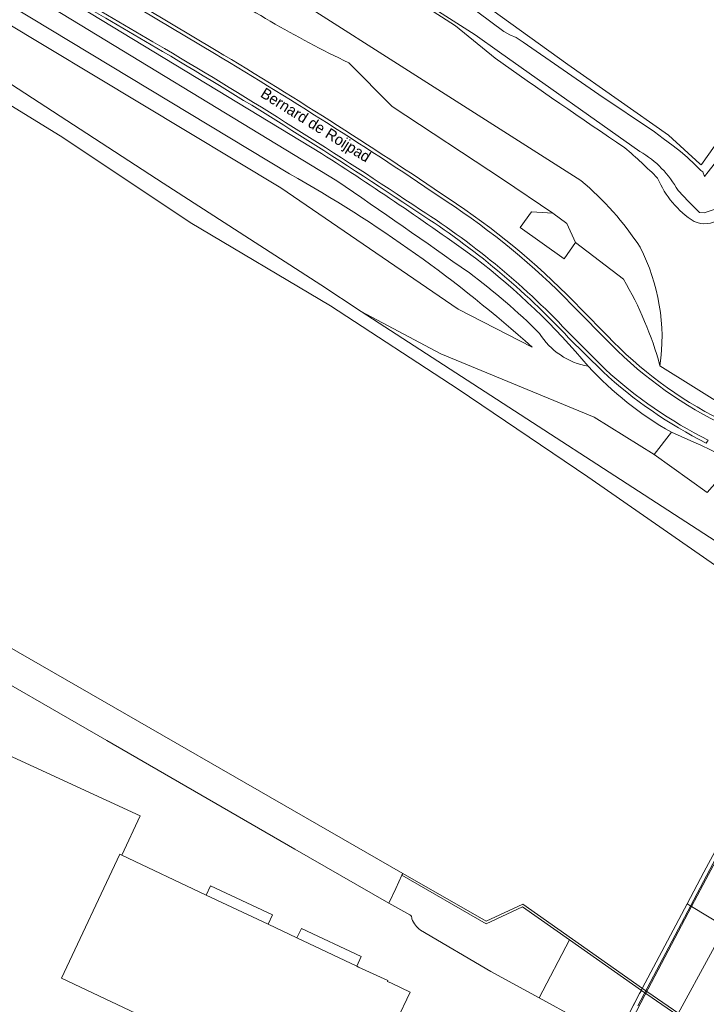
# Model space of a CAD drawing. Header units: metres. Extents: x 151448 to 154749, y 463108 to 465296.
# Tile 352 of 449: x 153170 to 153249, y 464811 to 464924. Entities that reach past the tile are written whole.
import ezdxf
from ezdxf.enums import TextEntityAlignment as Align

# ---------------------------------------------------------------- set-up
doc = ezdxf.new("R2010")
doc.units = ezdxf.units.M
for name, color, linetype, lineweight in [('B-PV-GK-BESCHOEIING-G', 253, 'Continuous', 9), ('B-PV-GK-KADEMUUR-GV', 253, 'Continuous', 9), ('B-PV-GR-GRAS-GV', 253, 'Continuous', 9), ('B-PV-GW-TALUD_KRUIN-G', 253, 'Continuous', 9), ('B-PV-IE-MEUBILAIR_WEGMEUBILAIR-G', 253, 'Continuous', 9), ('B-PV-IE-TERREINAFSCHEIDING_KUNSTMATIG_HEKWERK-G', 253, 'Continuous', 9), ('B-PV-KW-KUNSTWERK_DEK-GV', 253, 'Continuous', 9), ('B-PV-OG-BEBOUWING-GV', 1, 'Continuous', 9), ('B-PV-OG-BEBOUWING_BUNKER-GV', 1, 'Continuous', 9), ('B-PV-OG-TERREIN_BEGROEID-GV', 253, 'Continuous', 9), ('B-PV-OG-TERREIN_ERF-GV', 253, 'Continuous', 9), ('B-PV-OG-TERREIN_OEVER-GV', 253, 'Continuous', 9), ('B-PV-OG-TOPOGRAFIE-T18', 2, 'Continuous', 9), ('B-PV-OG-WATER-GV', 253, 'Continuous', 9), ('B-PV-OG-WATER_SLOOT-GV', 253, 'Continuous', 9), ('B-PV-VH-GESLOTENVERHARDING-GV', 253, 'Continuous', 9), ('B-PV-VH-GESLOTENVERHARDING_ASFALT-GV', 253, 'Continuous', 9), ('B-PV-VH-HALFVERHARDING_GRASBETONSTEEN-GV', 253, 'Continuous', 9), ('B-PV-VH-OPENVERHARDING_BETONSTRAATSTEEN-GV', 253, 'Continuous', 9)]:
    doc.layers.add(name, color=color, linetype=linetype, lineweight=lineweight)
doc.styles.add('Drong', font='txt', dxfattribs={"height": 1.8})

msp = doc.modelspace()

# ---------------------------------------------------------------- linework, layer by layer
at = {"layer": 'B-PV-GK-BESCHOEIING-G', "flags": 128}
msp.add_lwpolyline([(153213.953, 464826.221), (153167.074, 464853.212)], dxfattribs=at)
at = {"layer": 'B-PV-GK-KADEMUUR-GV', "flags": 128}
msp.add_lwpolyline([(153213.953, 464826.221), (153213.851, 464826.004), (153223.491, 464820.459), (153227.668, 464822.39), (153233.042, 464818.61), (153241.287, 464812.81), (153259.542, 464800.237), (153267.791, 464794.251), (153273.244, 464790.649), (153300.451, 464771.881), (153326.625, 464753.874), (153326.805, 464754.147), (153300.658, 464772.114), (153295.205, 464775.868), (153291.607, 464778.358), (153284.058, 464783.581), (153273.451, 464790.882), (153267.997, 464794.484), (153259.658, 464800.46), (153241.409, 464813.041), (153227.7, 464822.706), (153223.498, 464820.732)], close=True, dxfattribs=at)
at = {"layer": 'B-PV-GR-GRAS-GV', "flags": 128}
for points in [[(153224.532, 464919.696), (153220.01, 464923.41), (153213.293, 464927.769), (153204.985, 464933.131), (153198.819, 464936.938), (153192.773, 464940.903), (153185.424, 464945.57), (153178.623, 464949.894), (153168.454, 464956.824), (153160.702, 464961.915), (153152.969, 464967.387), (153146.168, 464971.751), (153137.601, 464976.846), (153131.001, 464980.557), (153126.001, 464983.723), (153035.351, 465034.9), (153033.331, 465036.197), (153018.804, 465046.189), (153006.112, 465054.85), (152993.081, 465064.168), (152981.203, 465071.593), (152972.483, 465078.918)], [(153071.658, 465003.131), (153121.033, 464972.615), (153182.983, 464938.402), (153234.363, 464905.65)], [(153095.565, 464965.601), (153098.866, 464962.998), (153103.338, 464958.879), (153115.416, 464951.095), (153119.333, 464948.564), (153127.675, 464943.994), (153134.197, 464940.438), (153142.807, 464934.801), (153155.641, 464925.438), (153186.524, 464905.364), (153204.562, 464893.698), (153209.191, 464890.664), (153218.31, 464885.801), (153235.893, 464878.512), (153242.754, 464874.235), (153244.721, 464876.816)], [(153165.606, 464963.014), (153175.577, 464956.639), (153187.733, 464948.559), (153197.993, 464942.087), (153206.198, 464936.605), (153216.362, 464929.894), (153224.148, 464925.242), (153232.858, 464918.982), (153244.4, 464910.848), (153247.981, 464907.587), (153248.155, 464907.448), (153248.191, 464907.5), (153249.656, 464909.595), (153262.797, 464928.383), (153276.25, 464947.928)], [(153206.391, 464905.618), (153170.074, 464927.748)], [(153169.036, 464925.728), (153200.987, 464906.417)], [(153228.761, 464886.567), (153220.283, 464890.922), (153199.975, 464904.812), (153167.981, 464924.091)], [(153243.419, 464884.416), (153251.412, 464879.402)]]:
    msp.add_lwpolyline(points, dxfattribs=at)
at = {"layer": 'B-PV-GR-GRAS-GV'}
for points in [[(153239.391, 464909.414, -0.0061707), (153224.532, 464919.696)], [(153243.15, 464905.926, 0.0211188), (153239.391, 464909.414)], [(153200.987, 464906.417, -0.0552256), (153228.761, 464886.567)], [(153221.584, 464895.062, 0.0045569), (153206.391, 464905.618)], [(153234.363, 464905.65, -0.0752378), (153241.142, 464898.008)], [(153247.316, 464900.964, -0.150745), (153243.15, 464905.926)], [(153251.741, 464903.753, -0.5226259), (153247.316, 464900.964)], [(153241.142, 464898.008, -0.1559127), (153243.419, 464884.416)], [(153229.609, 464888.138, 0.0386004), (153221.584, 464895.062)], [(153235.202, 464884.37, -0.2127078), (153229.609, 464888.138)], [(153244.721, 464876.816, -0.0785495), (153235.202, 464884.37)]]:
    msp.add_lwpolyline(points, format="xyb", dxfattribs=at)
at = {"layer": 'B-PV-GW-TALUD_KRUIN-G', "flags": 128}
for points in [[(153204.65, 464908.75), (153171.073, 464929.174)], [(153200.987, 464906.417), (153169.036, 464925.728)], [(153248.809, 464869.876), (153242.754, 464874.235), (153235.893, 464878.512), (153218.31, 464885.801), (153209.191, 464890.664)], [(153244.721, 464876.816), (153242.754, 464874.235), (153248.809, 464869.876)]]:
    msp.add_lwpolyline(points, dxfattribs=at)
at = {"layer": 'B-PV-GW-TALUD_KRUIN-G'}
for points in [[(153222.273, 464896.765, 0.0151353), (153204.65, 464908.75)], [(153228.761, 464886.567, 0.0552256), (153200.987, 464906.417)], [(153235.202, 464884.37, 0.0537051), (153222.273, 464896.765)], [(153262.306, 464867.999, 0.0265761), (153244.721, 464876.816)]]:
    msp.add_lwpolyline(points, format="xyb", dxfattribs=at)
at = {"layer": 'B-PV-IE-MEUBILAIR_WEGMEUBILAIR-G', "flags": 128}
msp.add_lwpolyline([(153279.364, 464879.256), (153279.263, 464879.108), (153278.159, 464877.283), (153278.14, 464877.25), (153274.614, 464871.515), (153273.747, 464870.075), (153270.633, 464864.907), (153265.625, 464856.369), (153261.863, 464849.853), (153258.291, 464843.551), (153254.982, 464837.556), (153250.597, 464829.423), (153248.005, 464824.571), (153240.882, 464811.053)], dxfattribs=at)
at = {"layer": 'B-PV-IE-TERREINAFSCHEIDING_KUNSTMATIG_HEKWERK-G', "flags": 128}
msp.add_lwpolyline([(153212.352, 464822.825), (153213.146, 464824.508), (153213.851, 464826.004), (153213.953, 464826.221)], dxfattribs=at)
at = {"layer": 'B-PV-KW-KUNSTWERK_DEK-GV', "flags": 128}
msp.add_lwpolyline([(153254.114, 464836.907), (153248.46, 464826.366), (153246.539, 464822.737), (153241.09, 464812.438), (153238.325, 464807.127)], dxfattribs=at)
at = {"layer": 'B-PV-OG-BEBOUWING-GV', "flags": 128}
for points in [[(153201.898, 464801.405), (153174.874, 464814.196), (153181.529, 464828.416), (153181.755, 464828.309), (153183.881, 464832.823), (153131.208, 464857.076), (153129.158, 464858.02), (153131.185, 464862.283), (153074.834, 464894.175), (153011.341, 464758.506)], [(153213.243, 464809.306), (153214.8, 464812.623), (153212.656, 464813.625), (153212.204, 464813.838), (153212.246, 464813.928), (153208.902, 464815.491), (153208.708, 464815.583), (153201.814, 464818.838), (153198.537, 464820.385), (153191.438, 464823.737), (153181.755, 464828.309), (153181.529, 464828.416), (153174.874, 464814.196), (153201.898, 464801.405)]]:
    msp.add_lwpolyline(points, dxfattribs=at)
at = {"layer": 'B-PV-OG-BEBOUWING_BUNKER-GV', "flags": 128}
msp.add_lwpolyline([(153231.127, 464901.916), (153228.684, 464902.089), (153227.39, 464900.275), (153232.43, 464896.681), (153233.759, 464898.545), (153232.759, 464900.753)], close=True, dxfattribs=at)
at = {"layer": 'B-PV-OG-TERREIN_BEGROEID-GV', "flags": 128}
for points in [[(153234.363, 464905.65), (153182.983, 464938.402), (153121.033, 464972.615), (153071.658, 465003.131)], [(153171.073, 464929.174), (153204.65, 464908.75)], [(153204.65, 464908.75), (153171.073, 464929.174)], [(153170.074, 464927.748), (153206.391, 464905.618)], [(153179.203, 464928.61), (153192.582, 464920.576)], [(153200.987, 464906.417), (153169.036, 464925.728)], [(153167.981, 464924.091), (153199.975, 464904.812), (153220.283, 464890.922), (153228.761, 464886.567)], [(153207.785, 464919.161), (153212.722, 464914.136), (153225.377, 464905.836), (153231.127, 464901.916), (153232.759, 464900.753), (153233.759, 464898.545), (153239.238, 464894.343)], [(153239.238, 464894.343), (153233.759, 464898.545), (153232.759, 464900.753), (153231.127, 464901.916), (153225.377, 464905.836), (153212.722, 464914.136), (153207.785, 464919.161)], [(153213.851, 464826.004), (153213.953, 464826.221), (153167.074, 464853.212), (153150.433, 464862.744), (153138.493, 464869.527), (153122.361, 464878.796), (153095.361, 464894.195), (153074.297, 464906.279), (153063.642, 464912.419), (153060.397, 464914.274), (153057.486, 464909.094), (153071.549, 464901.194), (153076.997, 464898.796)], [(153079.697, 464898.777), (153114.682, 464878.808), (153137.008, 464866.121), (153162.805, 464851.385), (153180.044, 464841.473), (153201.594, 464829.015), (153212.352, 464822.825), (153213.146, 464824.508), (153213.851, 464826.004)], [(153248.809, 464869.876), (153242.754, 464874.235), (153235.893, 464878.512), (153218.31, 464885.801), (153209.191, 464890.664), (153257.865, 464859.091), (153258.361, 464859.184), (153258.964, 464855.939), (153262.065, 464860.699)], [(153234.398, 464890.902), (153237.391, 464887.867)], [(153236.86, 464883.748), (153232.952, 464887.639)], [(153251.412, 464879.402), (153243.419, 464884.416)], [(153244.721, 464876.816), (153242.754, 464874.235), (153248.809, 464869.876), (153250.862, 464872.171), (153261.452, 464866.481), (153268.148, 464862.352), (153269.032, 464863.789)], [(153215.97, 464819.728), (153224.05, 464814.989), (153227.745, 464812.954), (153229.579, 464811.944), (153233.042, 464818.61), (153227.668, 464822.39), (153223.491, 464820.459), (153213.851, 464826.004), (153213.146, 464824.508), (153212.352, 464822.825)], [(153212.352, 464822.825), (153214.762, 464821.472)]]:
    msp.add_lwpolyline(points, dxfattribs=at)
at = {"layer": 'B-PV-OG-TERREIN_BEGROEID-GV'}
for points in [[(153186.445, 464920.453, -0.0204133), (153145.573, 464946.37)], [(153190.221, 464929.438, 0.0430763), (153207.785, 464919.161)], [(153207.785, 464919.161, -0.0430763), (153190.221, 464929.438)], [(153215.782, 464901.967, 0.0140343), (153186.445, 464920.453)], [(153192.582, 464920.576, -0.014255), (153220.099, 464902.996)], [(153204.65, 464908.75, -0.0151353), (153222.273, 464896.765)], [(153222.273, 464896.765, 0.0151353), (153204.65, 464908.75)], [(153228.761, 464886.567, 0.0552256), (153200.987, 464906.417)], [(153206.391, 464905.618, -0.0045569), (153221.584, 464895.062)], [(153241.142, 464898.008, 0.0752378), (153234.363, 464905.65)], [(153220.099, 464902.996, -0.0542235), (153234.398, 464890.902)], [(153232.952, 464887.639, 0.0624184), (153215.782, 464901.967)], [(153243.419, 464884.416, 0.1559127), (153241.142, 464898.008)], [(153222.273, 464896.765, -0.0537051), (153235.202, 464884.37)], [(153235.202, 464884.37, 0.0537051), (153222.273, 464896.765)], [(153221.584, 464895.062, -0.0386004), (153229.609, 464888.138)], [(153239.238, 464894.343, -0.0661935), (153243.419, 464884.416)], [(153243.419, 464884.416, 0.0661935), (153239.238, 464894.343)], [(153229.609, 464888.138, 0.2127078), (153235.202, 464884.37)], [(153237.391, 464887.867, 0.0868376), (153250.356, 464878.249)], [(153235.202, 464884.37, 0.0785495), (153244.721, 464876.816)], [(153248.723, 464875.567, -0.0702398), (153236.86, 464883.748)], [(153244.721, 464876.816, -0.0265761), (153262.306, 464867.999)], [(153262.306, 464867.999, 0.0265761), (153244.721, 464876.816)], [(153214.762, 464821.472, -0.3003539), (153215.006, 464820.998)], [(153215.006, 464820.998, 0.1404943), (153215.97, 464819.728)]]:
    msp.add_lwpolyline(points, format="xyb", dxfattribs=at)
at = {"layer": 'B-PV-OG-TERREIN_BEGROEID-GV', "flags": 128}
msp.add_lwpolyline([(153233.876, 464809.577), (153237.736, 464807.452), (153238.325, 464807.128), (153239.676, 464809.726), (153239.814, 464809.991), (153240.354, 464811.024), (153241.09, 464812.438), (153241.287, 464812.81), (153233.042, 464818.61), (153229.579, 464811.944)], close=True, dxfattribs=at)
at = {"layer": 'B-PV-OG-TERREIN_ERF-GV', "flags": 128}
for points in [[(153076.997, 464898.796), (153074.834, 464894.175), (153131.185, 464862.283), (153129.158, 464858.02), (153131.208, 464857.076), (153183.881, 464832.823), (153181.755, 464828.309), (153191.438, 464823.737), (153191.937, 464824.782), (153199.022, 464821.461), (153198.537, 464820.385), (153201.814, 464818.838), (153202.341, 464819.918), (153209.185, 464816.715), (153208.708, 464815.583), (153208.902, 464815.491), (153212.246, 464813.928), (153212.204, 464813.838), (153212.656, 464813.625), (153214.8, 464812.623), (153213.243, 464809.306)], [(153214.762, 464821.472), (153212.352, 464822.825), (153201.594, 464829.015), (153180.044, 464841.473), (153162.805, 464851.385), (153137.008, 464866.121), (153114.682, 464878.808), (153079.697, 464898.777)], [(153165.723, 464691.42), (153163.72, 464690.651), (153161.475, 464689.789), (153162.392, 464687.358), (153159.991, 464686.256), (153160.838, 464684.018), (153158.478, 464683.029), (153160.072, 464678.706), (153159.893, 464678.332), (153153.109, 464673.681), (153164.315, 464668.546), (153206.372, 464753.815), (153233.876, 464809.577), (153229.579, 464811.944), (153227.745, 464812.954), (153224.05, 464814.989), (153215.97, 464819.728)]]:
    msp.add_lwpolyline(points, dxfattribs=at)
for points in [[(153198.537, 464820.385), (153199.022, 464821.461), (153191.937, 464824.782), (153191.438, 464823.737)], [(153201.814, 464818.838), (153208.708, 464815.583), (153209.185, 464816.715), (153202.341, 464819.918)]]:
    msp.add_lwpolyline(points, close=True, dxfattribs=at)
at = {"layer": 'B-PV-OG-TERREIN_ERF-GV'}
for points in [[(153215.006, 464820.998, 0.3003539), (153214.762, 464821.472)], [(153215.97, 464819.728, -0.1404943), (153215.006, 464820.998)]]:
    msp.add_lwpolyline(points, format="xyb", dxfattribs=at)
at = {"layer": 'B-PV-OG-TERREIN_OEVER-GV', "flags": 128}
for points in [[(153134.259, 464938.284), (153137.795, 464935.754), (153148.366, 464927.299), (153160.473, 464919.542), (153175.025, 464910.593), (153189.614, 464900.867), (153205.664, 464891.305), (153220.313, 464881.74), (153235.149, 464871.699), (153249.274, 464861.868), (153258.489, 464855.732), (153257.865, 464859.091), (153209.191, 464890.664), (153204.562, 464893.698), (153186.524, 464905.364), (153155.641, 464925.438), (153142.807, 464934.801), (153134.197, 464940.438), (153127.675, 464943.994), (153119.333, 464948.564), (153115.416, 464951.095), (153103.338, 464958.879), (153098.866, 464962.998), (153095.565, 464965.601)], [(153248.345, 464906.651), (153248.516, 464906.117), (153248.923, 464906.642), (153250.58, 464908.779), (153249.656, 464909.595), (153248.191, 464907.5), (153248.155, 464907.448), (153247.981, 464907.587), (153244.4, 464910.848), (153232.858, 464918.982), (153224.148, 464925.242), (153216.362, 464929.894), (153206.198, 464936.605), (153197.993, 464942.087), (153187.733, 464948.559), (153175.577, 464956.639), (153165.606, 464963.014)], [(153167.11, 464961.48), (153177.825, 464954.418), (153188.178, 464947.4), (153199.653, 464940.045), (153210.618, 464932.753), (153219.44, 464927.32), (153225.517, 464922.732), (153226.2, 464922.356), (153226.956, 464922.063), (153227.764, 464921.534), (153236.412, 464915.525), (153242.801, 464911.245), (153243.781, 464910.497), (153244.929, 464909.653), (153245.758, 464908.987), (153246.538, 464908.352), (153247.457, 464907.464), (153248.1, 464906.809), (153248.345, 464906.651)], [(153168.454, 464956.824), (153178.623, 464949.894), (153185.424, 464945.57), (153192.773, 464940.903), (153198.819, 464936.938), (153204.985, 464933.131), (153213.293, 464927.769), (153220.01, 464923.41), (153224.532, 464919.696)], [(153241.123, 464908.984), (153225.022, 464920.366), (153222.259, 464922.366), (153212.27, 464928.738), (153203.994, 464934.171), (153194.325, 464940.372), (153187.158, 464944.771), (153180.136, 464949.385), (153173.776, 464953.632), (153169.066, 464956.752)], [(153251.741, 464903.753), (153253.521, 464906.181), (153252.638, 464906.962), (153250.978, 464905.015), (153250.408, 464903.317), (153249.758, 464902.379), (153248.486, 464901.965), (153247.945, 464902.005), (153246.704, 464903.272), (153245.485, 464904.517)]]:
    msp.add_lwpolyline(points, dxfattribs=at)
at = {"layer": 'B-PV-OG-TERREIN_OEVER-GV'}
for points in [[(153224.532, 464919.696, 0.0061707), (153239.391, 464909.414)], [(153239.391, 464909.414, -0.0211188), (153243.15, 464905.926)], [(153245.485, 464904.517, 0.1373889), (153241.123, 464908.984)], [(153243.15, 464905.926, 0.150745), (153247.316, 464900.964)], [(153247.316, 464900.964, 0.5226259), (153251.741, 464903.753)]]:
    msp.add_lwpolyline(points, format="xyb", dxfattribs=at)
at = {"layer": 'B-PV-OG-WATER-GV', "flags": 128}
for points in [[(152952.026, 464976.239), (152999.949, 464948.873), (152999.966, 464948.83), (152999.992, 464948.821), (153000.125, 464948.773), (153009.055, 464943.681), (153010.806, 464942.682), (153016.325, 464939.554), (153028.515, 464932.585), (153029.674, 464931.922), (153042.005, 464924.787), (153060.397, 464914.274), (153063.642, 464912.419), (153074.297, 464906.279), (153095.361, 464894.195), (153122.361, 464878.796), (153138.493, 464869.527), (153150.433, 464862.744), (153167.074, 464853.212), (153213.953, 464826.221), (153223.498, 464820.732), (153227.7, 464822.706), (153241.409, 464813.041), (153259.658, 464800.46)], [(153315.952, 464811.241), (153280.571, 464835.762), (153259.537, 464850.09), (153258.489, 464855.732), (153249.274, 464861.868), (153235.149, 464871.699), (153220.313, 464881.74), (153205.664, 464891.305), (153189.614, 464900.867), (153175.025, 464910.593), (153160.473, 464919.542), (153148.366, 464927.299), (153137.795, 464935.754), (153134.259, 464938.284)]]:
    msp.add_lwpolyline(points, dxfattribs=at)
at = {"layer": 'B-PV-OG-WATER_SLOOT-GV', "flags": 128}
for points in [[(153169.066, 464956.752), (153173.776, 464953.632), (153180.136, 464949.385), (153187.158, 464944.771), (153194.325, 464940.372), (153203.994, 464934.171), (153212.27, 464928.738), (153222.259, 464922.366), (153225.022, 464920.366), (153241.123, 464908.984)], [(153248.923, 464906.642), (153248.516, 464906.117), (153248.345, 464906.651), (153248.1, 464906.809), (153247.457, 464907.464), (153246.538, 464908.352), (153245.758, 464908.987), (153244.929, 464909.653), (153243.781, 464910.497), (153242.801, 464911.245), (153236.412, 464915.525), (153227.764, 464921.534), (153226.956, 464922.063), (153226.2, 464922.356), (153225.517, 464922.732), (153219.44, 464927.32)], [(153245.485, 464904.517), (153246.704, 464903.272), (153247.945, 464902.005), (153248.486, 464901.965), (153249.758, 464902.379)]]:
    msp.add_lwpolyline(points, dxfattribs=at)
at = {"layer": 'B-PV-OG-WATER_SLOOT-GV'}
msp.add_lwpolyline([(153241.123, 464908.984, -0.1373889), (153245.485, 464904.517)], format="xyb", dxfattribs=at)
at = {"layer": 'B-PV-VH-GESLOTENVERHARDING-GV', "flags": 128}
for points in [[(153279.48, 464879.182), (153279.364, 464879.256), (153279.001, 464879.486), (153277.79, 464877.519), (153273.36, 464870.321), (153272.176, 464868.398), (153265.939, 464857.832), (153259.149, 464846.034), (153254.114, 464836.907), (153248.46, 464826.366), (153246.539, 464822.737), (153247.046, 464822.429), (153248.98, 464826.086), (153254.651, 464836.669), (153259.749, 464845.926), (153266.468, 464857.541), (153272.748, 464868.208), (153278.271, 464877.211)], [(153283.132, 464876.864), (153279.48, 464879.182), (153278.271, 464877.211), (153272.748, 464868.208), (153266.468, 464857.541), (153259.749, 464845.926), (153254.651, 464836.669), (153248.98, 464826.086), (153247.046, 464822.429), (153250.903, 464820.086), (153262.339, 464841.823), (153274.493, 464862.939)], [(153247.046, 464822.429), (153246.539, 464822.737), (153241.09, 464812.438), (153238.325, 464807.127), (153234.238, 464799.278), (153224.732, 464780.862), (153224.494, 464780.397), (153220.812, 464773.189), (153214.495, 464760.692), (153208.839, 464749.419), (153200.6, 464732.729), (153201.099, 464732.426), (153202.413, 464735.091), (153209.211, 464748.829), (153215.074, 464760.525), (153221.384, 464773.021), (153228.081, 464786.11), (153234.797, 464799.119), (153238.841, 464806.85), (153241.67, 464812.259)], [(153247.046, 464822.429), (153241.67, 464812.259), (153238.841, 464806.85), (153234.797, 464799.119), (153228.081, 464786.11), (153221.384, 464773.021), (153215.074, 464760.525), (153209.211, 464748.829), (153202.413, 464735.091), (153201.099, 464732.426), (153204.725, 464730.223), (153205.699, 464732.222), (153222.021, 464764.99), (153228.065, 464776.788), (153239.21, 464798.578), (153250.844, 464819.973), (153250.903, 464820.086)], [(153254.335, 464818.001), (153250.903, 464820.086), (153250.844, 464819.973), (153239.21, 464798.578), (153228.065, 464776.788), (153222.021, 464764.99), (153205.699, 464732.222), (153204.725, 464730.223), (153208.368, 464728.01), (153209.023, 464729.348), (153209.255, 464729.823), (153210.308, 464731.974), (153210.555, 464732.479), (153212.283, 464735.935), (153213.611, 464738.591), (153214.864, 464741.097), (153217.91, 464747.189), (153218.596, 464748.561), (153222.456, 464756.282), (153229.061, 464769.34), (153235.754, 464782.415), (153249.286, 464808.447)]]:
    msp.add_lwpolyline(points, close=True, dxfattribs=at)
at = {"layer": 'B-PV-VH-GESLOTENVERHARDING_ASFALT-GV'}
for points in [[(153145.805, 464946.696, 0.020433), (153186.647, 464920.798)], [(153186.647, 464920.798, -0.0140659), (153216.001, 464902.301)], [(153219.875, 464902.665, 0.0142314), (153192.376, 464920.233)], [(153234.111, 464890.624, 0.0541542), (153219.875, 464902.665)], [(153216.001, 464902.301, -0.0624244), (153233.239, 464887.917)], [(153250.142, 464877.908, -0.0865408), (153237.103, 464887.589)], [(153237.136, 464884.037, 0.0702979), (153248.927, 464875.912)]]:
    msp.add_lwpolyline(points, format="xyb", dxfattribs=at)
at = {"layer": 'B-PV-VH-GESLOTENVERHARDING_ASFALT-GV', "flags": 128}
for points in [[(153192.376, 464920.233), (153178.999, 464928.266)], [(153237.103, 464887.589), (153234.111, 464890.624)], [(153233.239, 464887.917), (153237.136, 464884.037)]]:
    msp.add_lwpolyline(points, dxfattribs=at)
at = {"layer": 'B-PV-VH-HALFVERHARDING_GRASBETONSTEEN-GV'}
for points in [[(153186.647, 464920.798, -0.020433), (153145.805, 464946.696)], [(153145.573, 464946.37, 0.0204133), (153186.445, 464920.453)], [(153216.001, 464902.301, 0.0140659), (153186.647, 464920.798)], [(153186.445, 464920.453, -0.0140343), (153215.782, 464901.967)], [(153192.376, 464920.233, -0.0142314), (153219.875, 464902.665)], [(153220.099, 464902.996, 0.014255), (153192.582, 464920.576)], [(153219.875, 464902.665, -0.0541542), (153234.111, 464890.624)], [(153234.398, 464890.902, 0.0542235), (153220.099, 464902.996)], [(153215.782, 464901.967, -0.0624184), (153232.952, 464887.639)], [(153233.239, 464887.917, 0.0624244), (153216.001, 464902.301)], [(153237.103, 464887.589, 0.0865408), (153250.142, 464877.908)], [(153250.356, 464878.249, -0.0868376), (153237.391, 464887.867)], [(153236.86, 464883.748, 0.0702398), (153248.723, 464875.567)], [(153248.927, 464875.912, -0.0702979), (153237.136, 464884.037)]]:
    msp.add_lwpolyline(points, format="xyb", dxfattribs=at)
at = {"layer": 'B-PV-VH-HALFVERHARDING_GRASBETONSTEEN-GV', "flags": 128}
for points in [[(153178.999, 464928.266), (153192.376, 464920.233)], [(153192.582, 464920.576), (153179.203, 464928.61)], [(153234.111, 464890.624), (153237.103, 464887.589)], [(153237.391, 464887.867), (153234.398, 464890.902)], [(153232.952, 464887.639), (153236.86, 464883.748)], [(153237.136, 464884.037), (153233.239, 464887.917)], [(153248.723, 464875.567), (153248.927, 464875.912)], [(153248.927, 464875.912), (153248.723, 464875.567)]]:
    msp.add_lwpolyline(points, dxfattribs=at)
at = {"layer": 'B-PV-VH-OPENVERHARDING_BETONSTRAATSTEEN-GV', "flags": 128}
msp.add_lwpolyline([(153241.287, 464812.81), (153241.09, 464812.438), (153240.354, 464811.024), (153239.814, 464809.991), (153239.676, 464809.726), (153247.238, 464804.52), (153247.434, 464804.385), (153247.572, 464804.29), (153254.511, 464799.51), (153254.603, 464799.446), (153254.68, 464799.397), (153257.933, 464797.157), (153258.136, 464797.545), (153258.436, 464798.119), (153259.542, 464800.237)], close=True, dxfattribs=at)

# ---------------------------------------------------------------- texts
at = {"layer": 'B-PV-OG-TOPOGRAFIE-T18', "style": 'Drong'}
msp.add_text('Bernard de Roijpad', height=1.25, rotation=328, dxfattribs=at).set_placement((153203.903, 464911.905), align=Align.MIDDLE)

doc.saveas('drawing.dxf')
